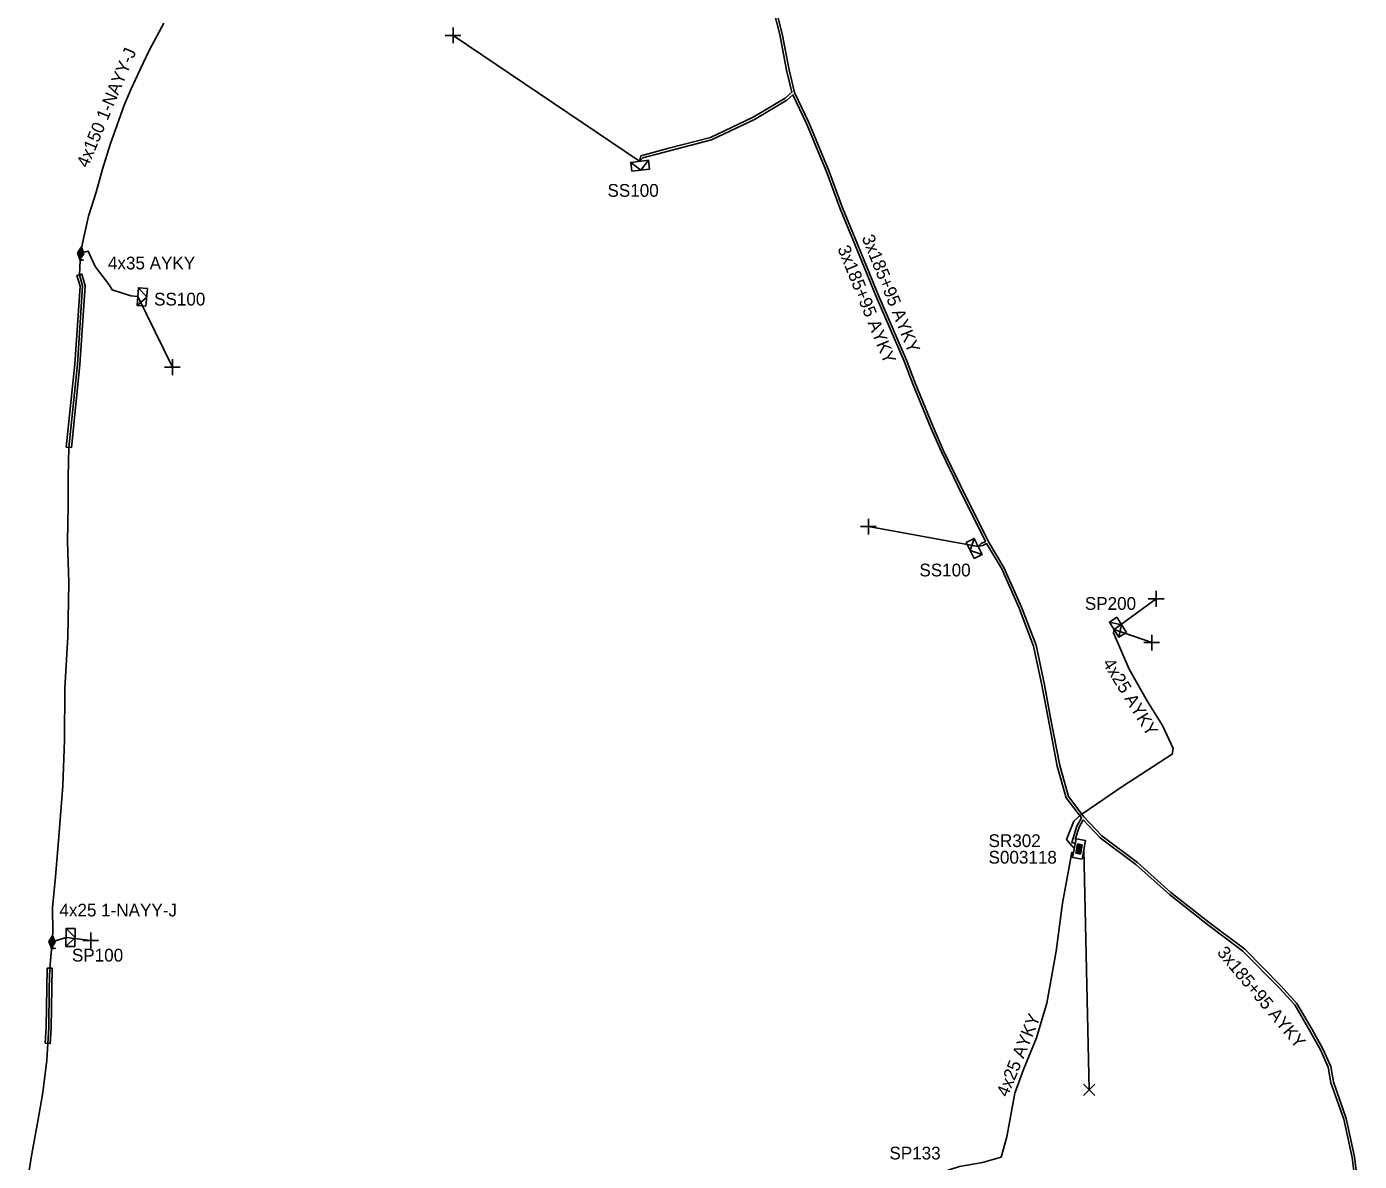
# Model space of a CAD drawing. Extents: x -763093 to -760976, y -1155572 to -1152009.
# Drawn here: x -762859.4 to -762755, y -1152269.2 to -1152180.3 of the extents above; entities that cross this region are included whole.
import ezdxf

# ---------------------------------------------------------------- set-up
doc = ezdxf.new("R2010")
doc.units = 0
for name, color, linetype in [('Vrstva 1', 7, 'Continuous'), ('Vrstva 19', 7, 'Continuous'), ('Vrstva 20', 7, 'Continuous'), ('Vrstva 28', 7, 'Continuous'), ('Vrstva 29', 7, 'Continuous'), ('Vrstva 30', 7, 'Continuous'), ('Vrstva 31', 7, 'Continuous'), ('Vrstva 33', 7, 'Continuous'), ('Vrstva 34', 7, 'Continuous'), ('Vrstva 4', 7, 'Continuous'), ('Vrstva 5', 7, 'Continuous'), ('Vrstva 52', 7, 'Continuous'), ('Vrstva 54', 7, 'Continuous'), ('Vrstva 59', 7, 'Continuous'), ('Vrstva 6', 7, 'Continuous'), ('Vrstva 8', 7, 'Continuous'), ('Vrstva 9', 7, 'Continuous')]:
    doc.layers.add(name, color=color, linetype=linetype)

# ---------------------------------------------------------------- blocks, each defined once
blk = doc.blocks.new('NN880')
at = {"layer": 'Vrstva 4'}
for points in [[(0, 0.25), (-0.5, 0)], [(0, 0.18), (-0.37, 0)], [(0, 0.12), (-0.25, 0)], [(0, 0.06), (-0.12, 0)], [(0.5, 0), (0, 0.25)], [(0.38, 0), (0, 0.18)], [(0.25, 0), (0, 0.12)], [(0.13, 0), (0, 0.06)], [(-0.57, -0.13), (-0.44, -0.13)], [(-0.5, 0), (0, -0.25)], [(-0.5, -0.13), (-0.5, -0.33)], [(-0.37, 0), (0, -0.19)], [(-0.25, 0), (0, -0.13)], [(-0.12, 0), (0, -0.06)], [(0, -0.25), (0.5, 0)], [(0, -0.19), (0.38, 0)], [(0, -0.13), (0.25, 0)], [(0, -0.06), (0.13, 0)]]:
    blk.add_lwpolyline(points, dxfattribs=at)
blk = doc.blocks.new('NN800')
at = {"layer": 'Vrstva 1'}
for points in [[(-0.44, 0.44), (0.44, -0.44)], [(-0.44, -0.44), (0.44, 0.44)]]:
    blk.add_lwpolyline(points, dxfattribs=at)
blk = doc.blocks.new('NN620')
at = {"layer": 'Vrstva 8'}
for points in [[(0.75, 0), (-0.75, 0)], [(-0.75, 0), (-0.75, -0.75)], [(0.75, -0.75), (0.75, 0)], [(-0.75, -0.75), (0.75, -0.75)], [(0.37, -0.18), (-0.38, -0.18)], [(-0.38, -0.18), (-0.38, -0.56)], [(-0.38, -0.56), (0.37, -0.56)], [(0.32, -0.23), (-0.33, -0.23)], [(-0.33, -0.23), (-0.33, -0.51)], [(-0.33, -0.51), (0.32, -0.51)], [(0.27, -0.27), (-0.28, -0.27)], [(-0.28, -0.27), (-0.28, -0.46)], [(-0.28, -0.46), (0.27, -0.46)], [(0.23, -0.32), (-0.23, -0.32)], [(-0.23, -0.32), (-0.23, -0.42)], [(-0.23, -0.42), (0.23, -0.42)], [(-0.19, -0.37), (0.19, -0.37)], [(0.23, -0.42), (0.23, -0.32)], [(0.27, -0.46), (0.27, -0.27)], [(0.32, -0.51), (0.32, -0.23)], [(0.37, -0.56), (0.37, -0.18)]]:
    blk.add_lwpolyline(points, dxfattribs=at)
blk = doc.blocks.new('NN630')
at = {"layer": 'Vrstva 9'}
for points in [[(0, -0.7), (-0.7, 0)], [(-0.7, -0.7), (-0.7, 0), (0.7, 0), (0.7, -0.7)], [(-0.7, -0.7), (0.7, -0.7)], [(0, -0.7), (0.7, 0)]]:
    blk.add_lwpolyline(points, dxfattribs=at)

msp = doc.modelspace()

# ---------------------------------------------------------------- linework, layer by layer
at = {"layer": 'Vrstva 20'}
for points in [[(-762856.31, -1152213.27), (-762855.64, -1152206.77), (-762855.23, -1152200.66), (-762855.48, -1152199.83), (-762855.1, -1152199.71), (-762854.83, -1152200.62), (-762855.24, -1152206.81), (-762855.91, -1152213.31)], [(-762857.97, -1152259.99), (-762857.89, -1152258.76), (-762857.85, -1152255.63), (-762857.81, -1152254.09), (-762857.41, -1152254.11), (-762857.45, -1152255.63), (-762857.49, -1152258.78), (-762857.57, -1152260.01)]]:
    msp.add_lwpolyline(points, close=True, dxfattribs=at)
at = {"layer": 'Vrstva 5'}
for points in [[(-762801.21, -1152177.67), (-762800.39, -1152180.93), (-762799.85, -1152183.73), (-762799.44, -1152185.46), (-762799.96, -1152185.91), (-762802.47, -1152187.42), (-762805.81, -1152189.01), (-762809.09, -1152189.85), (-762811.27, -1152190.45), (-762811.37, -1152190.87), (-762811.13, -1152190.61), (-762809.03, -1152190.05), (-762805.75, -1152189.19), (-762802.37, -1152187.6), (-762799.84, -1152186.07), (-762799.36, -1152185.66), (-762798.3, -1152187.92), (-762796.69, -1152191.75), (-762795.65, -1152194.59), (-762794.48, -1152197.45), (-762792.83, -1152201.47), (-762790.63, -1152206.53), (-762789.92, -1152208.38), (-762788.54, -1152211.76), (-762787.72, -1152213.64), (-762786.43, -1152216.3), (-762784.27, -1152220.66), (-762784.59, -1152220.82), (-762784.83, -1152221.05), (-762784.48, -1152220.99), (-762784.18, -1152220.83), (-762782.99, -1152222.81), (-762781.61, -1152225.89), (-762780.5, -1152228.86), (-762779.84, -1152231.93), (-762779.36, -1152234.51), (-762778.64, -1152238.26), (-762777.94, -1152240.76), (-762776.74, -1152242.32), (-762777.09, -1152242.96), (-762777.5, -1152244.25), (-762777.23, -1152244.32)], [(-762754.96, -1152271.85), (-762755.33, -1152268.89), (-762755.98, -1152265.87), (-762756.99, -1152263.02), (-762757.2, -1152261.8), (-762757.83, -1152260.42), (-762758.66, -1152258.91), (-762759.86, -1152256.86), (-762761.11, -1152255.49), (-762763.94, -1152252.6), (-762766.84, -1152250.45), (-762769.72, -1152248.18), (-762772.35, -1152245.82), (-762775.14, -1152243.74), (-762776.54, -1152242.25), (-762776.7, -1152242.03), (-762777.76, -1152240.66), (-762778.44, -1152238.22), (-762779.16, -1152234.47), (-762779.64, -1152231.89), (-762780.3, -1152228.8), (-762781.43, -1152225.81), (-762782.81, -1152222.71), (-762784.05, -1152220.65), (-762786.25, -1152216.22), (-762787.54, -1152213.56), (-762788.36, -1152211.68), (-762789.74, -1152208.3), (-762790.45, -1152206.45), (-762792.65, -1152201.39), (-762794.3, -1152197.37), (-762795.47, -1152194.51), (-762796.51, -1152191.67), (-762798.12, -1152187.84), (-762799.23, -1152185.48), (-762799.65, -1152183.69), (-762800.19, -1152180.89), (-762801.03, -1152177.59)], [(-762848.67, -1152180.05), (-762849.79, -1152182.14), (-762850.54, -1152183.72), (-762851.24, -1152185.2), (-762851.77, -1152186.47), (-762852.33, -1152188), (-762852.87, -1152189.56), (-762853.47, -1152191.48), (-762853.98, -1152193.28), (-762854.57, -1152195.17), (-762855, -1152197.06), (-762855.19, -1152198.08), (-762855.29, -1152199.77), (-762855.03, -1152200.64), (-762855.44, -1152206.79), (-762856.11, -1152213.29), (-762856.16, -1152215.63), (-762856.16, -1152217.87), (-762856.21, -1152220.67), (-762856.11, -1152223.89), (-762856.19, -1152228.13), (-762856.42, -1152232.15), (-762856.45, -1152236.24), (-762856.58, -1152239.8), (-762856.89, -1152243.78), (-762857.17, -1152246.94), (-762857.4, -1152249.35), (-762857.36, -1152251.24), (-762857.4, -1152251.7), (-762857.43, -1152252.03), (-762857.61, -1152254.1), (-762857.65, -1152255.63), (-762857.69, -1152258.77), (-762857.77, -1152260), (-762857.85, -1152261.31), (-762858.14, -1152263.84), (-762858.55, -1152266.1), (-762859.02, -1152268.65), (-762859.42, -1152271.23)], [(-762777.29, -1152244.69), (-762777.48, -1152244.51), (-762777.91, -1152244.01), (-762777.34, -1152242.59), (-762776.78, -1152242.09), (-762775.56, -1152241.24), (-762773.58, -1152239.89), (-762769.62, -1152237.34), (-762769.54, -1152236.89), (-762770.39, -1152235.09), (-762771.56, -1152233.19), (-762773, -1152230.66), (-762774.23, -1152227.83), (-762774.18, -1152227.57)], [(-762777.22, -1152244.01), (-762776.91, -1152243.04), (-762776.6, -1152242.48), (-762775.28, -1152243.88), (-762772.47, -1152245.98), (-762769.84, -1152248.34), (-762766.96, -1152250.61), (-762764.08, -1152252.76), (-762761.25, -1152255.63), (-762760.02, -1152256.98), (-762758.84, -1152259.01), (-762758.01, -1152260.5), (-762757.4, -1152261.86), (-762757.19, -1152263.08), (-762756.18, -1152265.93), (-762755.53, -1152268.93), (-762755.1, -1152272.27), (-762755.29, -1152274.2), (-762755.64, -1152277.65), (-762755.88, -1152279.62), (-762756.2, -1152280.89), (-762756.92, -1152280.98), (-762757.08, -1152280.85)], [(-762788.68, -1152270.34), (-762787.75, -1152270.1), (-762786.31, -1152269.64), (-762784.5, -1152269.34), (-762783.04, -1152268.9), (-762782.58, -1152267.32), (-762781.96, -1152263.9), (-762781.27, -1152262.03), (-762780.25, -1152259.57), (-762779.44, -1152256.84), (-762778.72, -1152252.78), (-762778.22, -1152249.01), (-762777.67, -1152246.04), (-762777.5, -1152245.02), (-762777.34, -1152245.06)]]:
    msp.add_lwpolyline(points, dxfattribs=at)
at = {"layer": 'Vrstva 52'}
for points in [[(-762855.19, -1152198.08), (-762854.59, -1152197.92), (-762854.04, -1152199.12), (-762852.94, -1152200.54), (-762852.72, -1152200.94), (-762851.25, -1152201.4), (-762850.71, -1152201.47)], [(-762857.43, -1152252.03), (-762856.33, -1152251.69)]]:
    msp.add_lwpolyline(points, dxfattribs=at)
at = {"layer": 'Vrstva 59'}
for points in [[(-762811.37, -1152190.87), (-762826, -1152181)], [(-762850.71, -1152201.47), (-762848, -1152207)], [(-762784.83, -1152221.05), (-762793.44, -1152219.5)], [(-762774.18, -1152227.57), (-762770.88, -1152225.15)], [(-762774.18, -1152227.57), (-762771.23, -1152228.59)], [(-762776.56, -1152244.81), (-762776.13, -1152263.63)], [(-762856.33, -1152251.69), (-762854.4, -1152251.93)]]:
    msp.add_lwpolyline(points, dxfattribs=at)

# ---------------------------------------------------------------- block references
at = {"layer": 'Vrstva 19'}
for p, rotation in [((-762855.19, -1152198.08), 81.76867597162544), ((-762857.43, -1152252.03), 85.373231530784)]:
    msp.add_blockref('NN880', p, dxfattribs=dict(at, rotation=rotation))
at = {"layer": 'Vrstva 28', "rotation": 79.09624688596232}
msp.add_blockref('NN620', (-762777.29, -1152244.69), dxfattribs=at)
at = {"layer": 'Vrstva 31'}
for p, rotation in [((-762811.37, -1152190.87), 6.8943221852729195), ((-762850.71, -1152201.47), 85.36596982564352), ((-762784.83, -1152221.05), -63.4547444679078), ((-762774.18, -1152227.57), 122.20058348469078), ((-762856.33, -1152251.69), 89.38420403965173)]:
    msp.add_blockref('NN630', p, dxfattribs=dict(at, rotation=rotation))
at = {"layer": 'Vrstva 34'}
for p, rotation in [((-762826, -1152181), 45), ((-762848, -1152207), 45), ((-762793.44, -1152219.5), 44.99999995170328), ((-762770.88, -1152225.15), 45), ((-762771.23, -1152228.59), 45), ((-762854.4, -1152251.93), 45)]:
    msp.add_blockref('NN800', p, dxfattribs=dict(at, rotation=rotation))
msp.add_blockref('NN800', (-762776.13, -1152263.63), dxfattribs=at)

# ---------------------------------------------------------------- texts
at = {"layer": 'Vrstva 29'}
msp.add_text('S003118', height=1, dxfattribs=at).set_placement((-762784.02, -1152245.91))
at = {"layer": 'Vrstva 30'}
msp.add_text('SR302', height=1, dxfattribs=at).set_placement((-762784.02, -1152244.61))
at = {"layer": 'Vrstva 33'}
for s, p in [('SS100', (-762813.89, -1152193.65)), ('SS100', (-762849.43, -1152202.17)), ('SS100', (-762789.44, -1152223.4)), ('SP200', (-762776.47, -1152226.02)), ('SP100', (-762855.87, -1152253.58)), ('SP133', (-762791.79, -1152269.09))]:
    msp.add_text(s, height=1, dxfattribs=at).set_placement(p)
at = {"layer": 'Vrstva 54'}
for s, p in [('4x35 AYKY', (-762853.05, -1152199.34)), ('4x25 1-NAYY-J', (-762856.85, -1152250.05))]:
    msp.add_text(s, height=1, dxfattribs=at).set_placement(p)
at = {"layer": 'Vrstva 6'}
for s, rotation, p in [('4x150 1-NAYY-J', 67.348, (-762854.63, -1152191.44)), ('3x185+95 AYKY', 292.021, (-762793.98, -1152196.85)), ('3x185+95 AYKY', 292.112, (-762795.88, -1152197.7)), ('4x25 AYKY', 301.635, (-762775.12, -1152230.19)), ('3x185+95 AYKY', 309.832, (-762766.16, -1152252.9)), ('4x25 AYKY', 67.805, (-762782.52, -1152264.26))]:
    msp.add_text(s, height=1, rotation=rotation, dxfattribs=at).set_placement(p)

doc.saveas('drawing.dxf')
